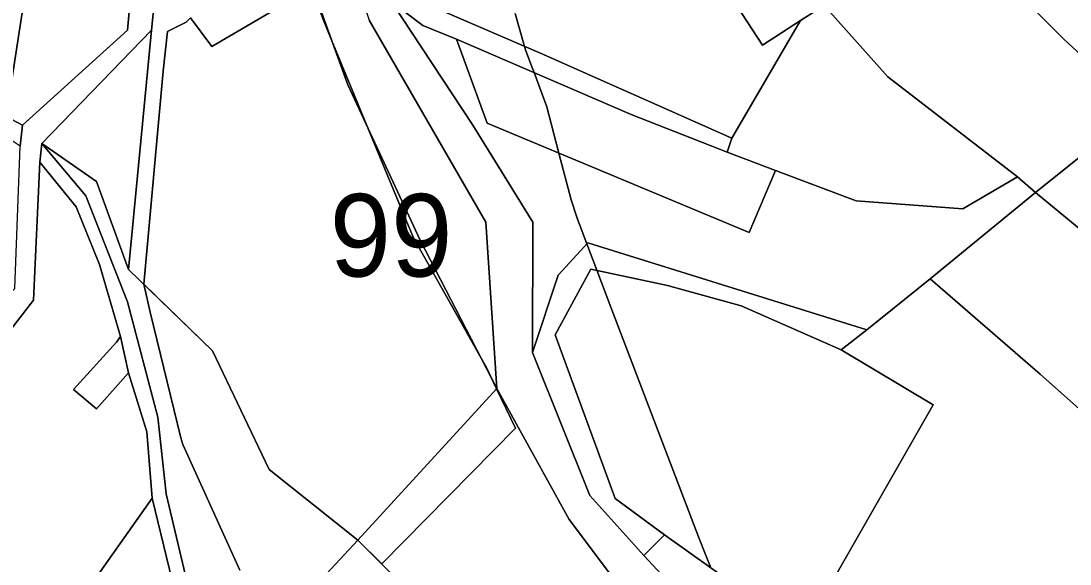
# Model space of a CAD drawing. Extents: x -477304 to -465429, y -1159113 to -1149210.
# Drawn here: x -469056.5 to -468865.8, y -1156461.1 to -1156362.4 of the extents above; entities that cross this region are included whole.
import ezdxf

# ---------------------------------------------------------------- set-up
doc = ezdxf.new("R2010")
doc.units = 0
for name, color, linetype in [('BPEJ_s', 7, 'Continuous'), ('orna_s', 7, 'Continuous'), ('ostatni_s', 7, 'Continuous'), ('PUPFL_s', 7, 'Continuous'), ('trav_porost_s', 7, 'Continuous'), ('voda_s', 7, 'Continuous'), ('zahrada_s', 7, 'Continuous')]:
    doc.layers.add(name, color=color, linetype=linetype)

msp = doc.modelspace()

# ---------------------------------------------------------------- linework, layer by layer
at = {"layer": 'BPEJ_s'}
msp.add_lwpolyline([(-469034.16, -1156410.26), (-469030.65, -1156371.56), (-469029.88, -1156364.33), (-469026.47, -1156362.66), (-469025.71, -1156361.87), (-469021.82, -1156367.04), (-469007.5, -1156358.71), (-469003.89, -1156356.6), (-469001.71, -1156361.87), (-468999.98, -1156366.05), (-468993.33, -1156382.13), (-468990.42, -1156389.17), (-468985.23, -1156401.72), (-468973.1, -1156423.29), (-468971.91, -1156425.41), (-468970.62, -1156428.09), (-468970.07, -1156429.24), (-468966.62, -1156436.41), (-468990.89, -1156461.07), (-468995.26, -1156456.73), (-469011.41, -1156443.9), (-469021.67, -1156422.33)], close=True, dxfattribs=at)
for points in [[(-469007.5, -1156358.71), (-469021.82, -1156367.04), (-469025.71, -1156361.87)], [(-469025.71, -1156361.87), (-469026.47, -1156362.66), (-469029.88, -1156364.33), (-469030.65, -1156371.56), (-469034.16, -1156410.26), (-469033.02, -1156415.32), (-469027.45, -1156438.14), (-469027.1, -1156439.37), (-469016.74, -1156462.2)], [(-469016.74, -1156462.2), (-469027.1, -1156439.37), (-469027.45, -1156438.14), (-469033.02, -1156415.32), (-469034.16, -1156410.26), (-469021.67, -1156422.33), (-469011.41, -1156443.9), (-468995.26, -1156456.73), (-468990.89, -1156461.07), (-468966.62, -1156436.41), (-468970.07, -1156429.24), (-468970.62, -1156428.09), (-468971.91, -1156425.41), (-468973.1, -1156423.29), (-468985.23, -1156401.72), (-468990.42, -1156389.17), (-468993.33, -1156382.13), (-468999.98, -1156366.05), (-469001.71, -1156361.87)], [(-468966.7, -1156361.08), (-468964.97, -1156367.07), (-468964.75, -1156367.84), (-468964.26, -1156369.14), (-468963.64, -1156370.76), (-468963.25, -1156371.82), (-468960.91, -1156378.04), (-468958.72, -1156386.45), (-468956.52, -1156394.91), (-468955.42, -1156398.28), (-468953.65, -1156402.92), (-468951.82, -1156407.73), (-468949.27, -1156414.41), (-468933.36, -1156456.14), (-468931.98, -1156459.63), (-468931.13, -1156461.78)], [(-468931.13, -1156461.78), (-468931.98, -1156459.63), (-468933.36, -1156456.14), (-468949.27, -1156414.41), (-468951.82, -1156407.73), (-468953.65, -1156402.92), (-468955.42, -1156398.28), (-468956.52, -1156394.91), (-468958.72, -1156386.45), (-468960.91, -1156378.04), (-468963.25, -1156371.82), (-468963.64, -1156370.76), (-468964.26, -1156369.14), (-468964.75, -1156367.84), (-468964.97, -1156367.07), (-468966.7, -1156361.08)]]:
    msp.add_lwpolyline(points, dxfattribs=at)
at = {"layer": 'orna_s'}
for points in [[(-468974.4, -1156308.39), (-468970.65, -1156309.81), (-468965.57, -1156310.4), (-468954.27, -1156311.7), (-468955.9, -1156312.86), (-468974.22, -1156329.32), (-468958.78, -1156351.86), (-468945.93, -1156342.35), (-468954.27, -1156311.7), (-468950.93, -1156311.72), (-468939.68, -1156311.68), (-468938.33, -1156314.74), (-468925.79, -1156343.13), (-468933.76, -1156348.28), (-468921.7, -1156366.8), (-468914.8, -1156362.36), (-468927.3, -1156383.75), (-468961.97, -1156368.37), (-468979.92, -1156360.6), (-468985.87, -1156355.23), (-468986.54, -1156347.39), (-468983.55, -1156339.62), (-468986.18, -1156317.61), (-468976.93, -1156312.52)], [(-468808.75, -1156410.2), (-468789.01, -1156419.94), (-468768.01, -1156428.28), (-468779.4, -1156458.03), (-468797.08, -1156451.08), (-468812.21, -1156439.99), (-468828.82, -1156429.27), (-468872.09, -1156393.62), (-468853.23, -1156378.46), (-468852.19, -1156379.42), (-468835.32, -1156393.05), (-468821.49, -1156402.59)], [(-468812.21, -1156439.99), (-468797.08, -1156451.08), (-468779.4, -1156458.03), (-468766.51, -1156461.54), (-468766.06, -1156463.78), (-468784.99, -1156480.08), (-468798.24, -1156491.49), (-468871.28, -1156426.6), (-468891.23, -1156409.25), (-468872.09, -1156393.62), (-468828.82, -1156429.27)]]:
    msp.add_lwpolyline(points, close=True, dxfattribs=at)
at = {"layer": 'ostatni_s'}
for points in [[(-468853.23, -1156378.46), (-468867.01, -1156365.7), (-468880.71, -1156351.93), (-468885.7, -1156345.02), (-468890.04, -1156339.01), (-468904.84, -1156318.54), (-468909.77, -1156309.92), (-468913.6, -1156303.54), (-468918.71, -1156295.56), (-468926.44, -1156281.7), (-468933.74, -1156264.87), (-468938.97, -1156252.82), (-468940.84, -1156248.83), (-468971.14, -1156184.29)], [(-469036.33, -1156246.01), (-469032.78, -1156267.14), (-469025.49, -1156272.56), (-469027.18, -1156277.07), (-469036.79, -1156268.93), (-469039.54, -1156248.69), (-469054.37, -1156275.34), (-469059.3, -1156297.54), (-469059.8, -1156312.15), (-469059.39, -1156330.44), (-469056.36, -1156349.22), (-469055.82, -1156357.76), (-469059.22, -1156379.8), (-469056.22, -1156381.36), (-469056.64, -1156385.15), (-469059.72, -1156383.11), (-469064.65, -1156409.1), (-469078.35, -1156423.68), (-469079.92, -1156433.1), (-469090.02, -1156479.7)], [(-468989.15, -1156358.96), (-468974.35, -1156381.37), (-468963.45, -1156399), (-468963.56, -1156422.67), (-468953.08, -1156448.65), (-468943.28, -1156459.56), (-468934.42, -1156469.02)], [(-468948.65, -1156463.94), (-468956.85, -1156452.98), (-468970.04, -1156429.21), (-468972, -1156398.96), (-468993.21, -1156362.26)], [(-469026.36, -1156475.02), (-469032.67, -1156449.11), (-469033.63, -1156437.08), (-469036.93, -1156426.34), (-469038.42, -1156419.74), (-469042.25, -1156406.68), (-469046.5, -1156396.22), (-469053.07, -1156388.07), (-469052.71, -1156384.67), (-469044.69, -1156394.17), (-469037.13, -1156413.43), (-469031.65, -1156434.39), (-469030.11, -1156448.31), (-469023.95, -1156474.45)]]:
    msp.add_lwpolyline(points, dxfattribs=at)
for points in [[(-468907.04, -1156354.27), (-468905.54, -1156356.46), (-468910.54, -1156359.65), (-468914.8, -1156362.36), (-468921.7, -1156366.8), (-468933.76, -1156348.28), (-468925.79, -1156343.13), (-468922.88, -1156341.2), (-468910.9, -1156333.45), (-468903.88, -1156343.46), (-468898.13, -1156351.67), (-468901.77, -1156353.99), (-468903.33, -1156351.72)], [(-468972, -1156398.96), (-468970.04, -1156429.21), (-468983.96, -1156402.28), (-468997.1, -1156374.03), (-469006.11, -1156349.07), (-469022.36, -1156359.16), (-469032.08, -1156356.82), (-469008.14, -1156337.31), (-468999.05, -1156337.58), (-468997.62, -1156337.62), (-468997.76, -1156348.76), (-468993.21, -1156362.26)]]:
    msp.add_lwpolyline(points, close=True, dxfattribs=at)
at = {"layer": 'PUPFL_s'}
for points in [[(-469032.78, -1156364.1), (-469032.08, -1156356.82), (-469022.36, -1156359.16), (-469006.11, -1156349.07), (-468997.1, -1156374.03), (-468983.96, -1156402.28), (-468970.04, -1156429.21), (-468995.26, -1156456.73), (-469011.41, -1156443.9), (-469021.67, -1156422.33), (-469036.95, -1156407.56)], [(-469042.8, -1156391.62), (-469052.71, -1156384.67), (-469032.78, -1156364.1), (-469036.95, -1156407.56)], [(-468945.57, -1156379.45), (-468928.16, -1156386.29), (-468919.34, -1156389.61), (-468924.18, -1156400.86), (-468971.74, -1156381.02), (-468977.36, -1156365.73)], [(-468956.85, -1156452.98), (-468948.65, -1156463.94), (-468971.15, -1156480.71), (-468995.26, -1156456.73), (-468970.04, -1156429.21)], [(-469043.12, -1156505.02), (-469046.78, -1156523.56), (-469036.72, -1156532.15), (-469045.75, -1156544.89), (-469043.62, -1156535.54), (-469053.58, -1156530.64), (-469071.98, -1156592.96), (-469096.28, -1156578.06), (-469064.7, -1156494.41), (-469032.67, -1156449.11), (-469026.36, -1156475.02), (-469033.47, -1156483.61)]]:
    msp.add_lwpolyline(points, close=True, dxfattribs=at)
at = {"layer": 'trav_porost_s'}
for points in [[(-468985.87, -1156355.23), (-468979.92, -1156360.6), (-468961.97, -1156368.37), (-468927.3, -1156383.75), (-468928.16, -1156386.29), (-468945.57, -1156379.45), (-468977.36, -1156365.73), (-468983.47, -1156363.25), (-468989.15, -1156358.96), (-468994.21, -1156348.23), (-468994.06, -1156329.16), (-468995.42, -1156312.19), (-469006.29, -1156292.12), (-468997.54, -1156300.23), (-468976.93, -1156312.52), (-468986.18, -1156317.61), (-468983.55, -1156339.62), (-468986.54, -1156347.39)], [(-468896.83, -1156341.42), (-468891.36, -1156341.17), (-468885.7, -1156345.02), (-468880.71, -1156351.93), (-468867.01, -1156365.7), (-468853.23, -1156378.46), (-468872.09, -1156393.62), (-468875.37, -1156390.73), (-468898.95, -1156372.6), (-468910.54, -1156359.65), (-468905.54, -1156356.46), (-468903.23, -1156359.83), (-468899.5, -1156357.28), (-468901.77, -1156353.99), (-468898.13, -1156351.67), (-468903.88, -1156343.46)], [(-468875.37, -1156390.73), (-468872.09, -1156393.62), (-468891.23, -1156409.25), (-468902.79, -1156418.57), (-468953.46, -1156402.71), (-468958.84, -1156408.63), (-468963.56, -1156422.67), (-468963.45, -1156399), (-468974.35, -1156381.37), (-468989.15, -1156358.96), (-468983.47, -1156363.25), (-468977.36, -1156365.73), (-468971.74, -1156381.02), (-468924.18, -1156400.86), (-468919.34, -1156389.61), (-468904.73, -1156395.12), (-468885.32, -1156396.59)], [(-468885.32, -1156396.59), (-468904.73, -1156395.12), (-468919.34, -1156389.61), (-468928.16, -1156386.29), (-468927.3, -1156383.75), (-468914.8, -1156362.36), (-468910.54, -1156359.65), (-468898.95, -1156372.6), (-468875.37, -1156390.73)], [(-469044.69, -1156394.17), (-469052.71, -1156384.67), (-469042.8, -1156391.62), (-469036.95, -1156407.56), (-469021.67, -1156422.33), (-469011.41, -1156443.9), (-468995.26, -1156456.73), (-469014.76, -1156477.7), (-469023.95, -1156474.45), (-469030.11, -1156448.31), (-469031.65, -1156434.39), (-469037.13, -1156413.43)], [(-469042.78, -1156432.91), (-469036.93, -1156426.34), (-469033.63, -1156437.08), (-469032.67, -1156449.11), (-469064.7, -1156494.41), (-469071.64, -1156487.55), (-469082.45, -1156479.72), (-469081.6, -1156473.66), (-469075.75, -1156462.63), (-469073.2, -1156449.49), (-469076.22, -1156433.65), (-469075.4, -1156429.43), (-469073.52, -1156426.63), (-469060.68, -1156421.43), (-469054.2, -1156413.13), (-469053.07, -1156388.07), (-469046.5, -1156396.22), (-469042.25, -1156406.68), (-469038.42, -1156419.74), (-469039.16, -1156420.78), (-469046.97, -1156429.36)], [(-468948.49, -1156449.21), (-468939.53, -1156455.8), (-468943.28, -1156459.56), (-468953.08, -1156448.65), (-468963.56, -1156422.67), (-468958.84, -1156408.63), (-468953.46, -1156402.71), (-468902.79, -1156418.57), (-468907.45, -1156422.18), (-468925.6, -1156414.18), (-468938.99, -1156410.49), (-468952.9, -1156407.5), (-468959.41, -1156419.44)], [(-468925.6, -1156414.18), (-468907.45, -1156422.18), (-468890.73, -1156432.17), (-468910.84, -1156467.33), (-468916.29, -1156482.64), (-468922.54, -1156475.37), (-468921.82, -1156468.4), (-468939.53, -1156455.8), (-468948.49, -1156449.21), (-468959.41, -1156419.44), (-468952.9, -1156407.5), (-468938.99, -1156410.49)], [(-468934.42, -1156469.02), (-468943.28, -1156459.56), (-468939.53, -1156455.8), (-468921.82, -1156468.4), (-468922.54, -1156475.37), (-468916.29, -1156482.64), (-468910.84, -1156467.33), (-468890.73, -1156432.17), (-468907.45, -1156422.18), (-468902.79, -1156418.57), (-468891.23, -1156409.25), (-468871.28, -1156426.6), (-468798.24, -1156491.49), (-468806.88, -1156498.93), (-468818.86, -1156509.36), (-468831.22, -1156506.42), (-468854.09, -1156505.78), (-468860.99, -1156514.89), (-468898.92, -1156494.39), (-468914.84, -1156485.93), (-468930.84, -1156472.38)], [(-469046.97, -1156429.36), (-469039.16, -1156420.78), (-469038.42, -1156419.74), (-469036.93, -1156426.34), (-469042.78, -1156432.91)]]:
    msp.add_lwpolyline(points, close=True, dxfattribs=at)
msp.add_lwpolyline([(-469014.76, -1156477.7), (-468995.26, -1156456.73), (-468971.15, -1156480.71)], dxfattribs=at)
at = {"layer": 'voda_s'}
for points in [[(-468971.14, -1156184.29), (-468971.92, -1156187.69), (-468977.51, -1156211.96), (-469002.78, -1156229.47), (-469016.04, -1156242.01), (-469030.2, -1156250.16), (-469027.34, -1156257.25), (-469027.84, -1156257.79), (-469019.71, -1156275.75), (-469023.69, -1156279.97), (-469044.06, -1156293.96), (-469054, -1156302.41), (-469056.14, -1156310.46), (-469041.35, -1156330.21), (-469037.1, -1156340.94), (-469032.08, -1156356.82), (-469032.78, -1156364.1), (-469052.71, -1156384.67), (-469053.07, -1156388.07), (-469054.2, -1156413.13), (-469060.68, -1156421.43)], [(-469078.63, -1156461.24), (-469077.06, -1156449.11), (-469079.92, -1156433.1), (-469078.35, -1156423.68), (-469065.72, -1156418.68), (-469057.63, -1156411.01), (-469056.64, -1156385.15), (-469056.22, -1156381.36), (-469037.12, -1156364.08), (-469036.42, -1156356.12), (-469042.54, -1156336.74), (-469059.8, -1156312.15), (-469056.96, -1156301.73), (-469046.4, -1156290.53), (-469027.18, -1156277.07), (-469025.49, -1156272.56), (-469034.04, -1156250.77), (-469031.65, -1156246.97), (-469016.57, -1156238.41), (-469008.76, -1156229.67), (-468984, -1156212.45), (-468978.48, -1156199.13), (-468973.58, -1156188.38)]]:
    msp.add_lwpolyline(points, dxfattribs=at)
at = {"layer": 'zahrada_s'}
msp.add_lwpolyline([(-469048.72, -1156357.38), (-469049.26, -1156348.84), (-469056.36, -1156349.22), (-469059.39, -1156330.44), (-469059.8, -1156312.15), (-469042.54, -1156336.74), (-469036.42, -1156356.12), (-469037.12, -1156364.08), (-469056.22, -1156381.36), (-469059.22, -1156379.8), (-469055.82, -1156357.76)], close=True, dxfattribs=at)

# ---------------------------------------------------------------- texts
at = {"layer": 'BPEJ_s'}
msp.add_text('99', height=15, dxfattribs=at).set_placement((-469000.39, -1156408.86))

doc.saveas('drawing.dxf')
